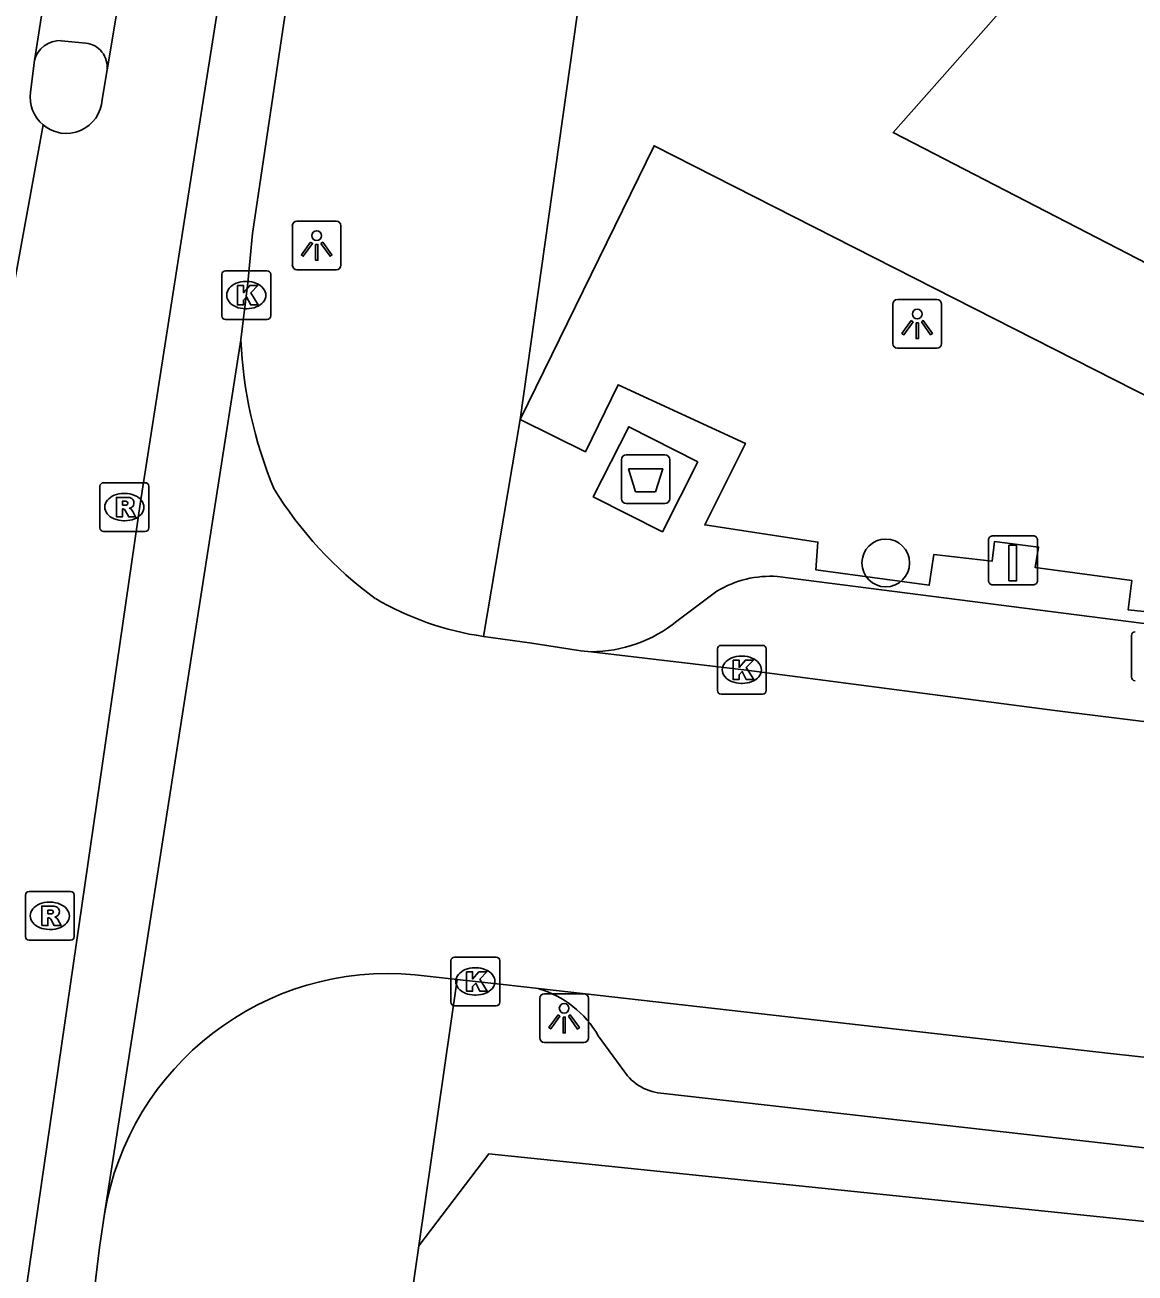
# Model space of a CAD drawing. Extents: x 160356 to 161355, y 381727 to 382845.
# Drawn here: x 160886.69 to 160909.43, y 382428.69 to 382454.27 of the extents above; entities that cross this region are included whole.
import ezdxf

# ---------------------------------------------------------------- set-up
doc = ezdxf.new("R2010")
doc.units = 0
for name, color, linetype in [('IMGEO_Afval_apart_plaats', 7, 'Continuous'), ('IMGEO_Boom', 7, 'Continuous'), ('IMGEO_Kolk', 7, 'Continuous'), ('IMGEO_Laadpaal', 7, 'Continuous'), ('IMGEO_Lichtpunt', 7, 'Continuous'), ('IMGEO_Rijbaan_lokaal_gesloten', 7, 'Continuous'), ('IMGEO_Rijbaan_lokaal_open', 7, 'Continuous'), ('IMGEO_Rioolput', 7, 'Continuous'), ('IMGEO_Voetpad_gesloten', 7, 'Continuous'), ('IMGEO_Voetpad_open', 7, 'Continuous')]:
    doc.layers.add(name, color=color, linetype=linetype)

msp = doc.modelspace()

# ---------------------------------------------------------------- linework, layer by layer
at = {"layer": 'IMGEO_Afval_apart_plaats'}
for p, q in [((160899.013, 382445.458), (160899.803, 382445.458)), ((160899.803, 382445.458), (160899.013, 382445.458)), ((160898.913, 382444.558), (160898.913, 382445.358)), ((160898.913, 382445.358), (160898.913, 382444.558)), ((160899.903, 382445.358), (160899.903, 382444.558)), ((160899.903, 382444.558), (160899.903, 382445.358)), ((160899.803, 382444.458), (160899.013, 382444.458)), ((160899.013, 382444.458), (160899.803, 382444.458))]:
    msp.add_line(p, q, dxfattribs=at)
msp.add_lwpolyline([(160899.056, 382445.172), (160899.76, 382445.172), (160899.611, 382444.702), (160899.205, 382444.702), (160899.056, 382445.172)], dxfattribs=at)
for centre, start, end in [((160899.013, 382445.358), 90, 180), ((160899.013, 382445.358), 90, 180), ((160899.803, 382445.358), 0, 90), ((160899.803, 382445.358), 360, 90), ((160899.013, 382444.558), 180, 270), ((160899.013, 382444.558), 180, 270), ((160899.803, 382444.558), 270, 0), ((160899.803, 382444.558), 270, 0)]:
    msp.add_arc(centre, 0.1, start, end, dxfattribs=at)
at = {"layer": 'IMGEO_Boom'}
msp.add_circle((160904.329, 382443.242), 0.489, dxfattribs=at)
at = {"layer": 'IMGEO_Kolk'}
for p, q in [((160890.727, 382448.306), (160890.727, 382449.158)), ((160890.802, 382449.232), (160891.654, 382449.232)), ((160891.215, 382449.012), (160891.24, 382449.012)), ((160891.728, 382449.158), (160891.728, 382448.306)), ((160891.238, 382448.452), (160891.213, 382448.452)), ((160891.654, 382448.232), (160890.802, 382448.232)), ((160900.879, 382440.627), (160900.879, 382441.479)), ((160900.954, 382441.553), (160901.806, 382441.553)), ((160901.367, 382441.333), (160901.392, 382441.333)), ((160901.88, 382441.479), (160901.88, 382440.627)), ((160901.39, 382440.773), (160901.365, 382440.773)), ((160901.806, 382440.553), (160900.954, 382440.553)), ((160895.421, 382434.239), (160895.421, 382435.091)), ((160895.496, 382435.165), (160896.348, 382435.165)), ((160895.909, 382434.945), (160895.934, 382434.945)), ((160896.422, 382435.091), (160896.422, 382434.239)), ((160895.932, 382434.385), (160895.907, 382434.385)), ((160896.348, 382434.165), (160895.496, 382434.165))]:
    msp.add_line(p, q, dxfattribs=at)
for points in [[(160890.727, 382448.306), (160890.727, 382449.158)], [(160890.802, 382449.232), (160891.654, 382449.232)], [(160891.728, 382449.158), (160891.728, 382448.306)], [(160891.048, 382448.932), (160891.171, 382448.932), (160891.171, 382448.781), (160891.301, 382448.932), (160891.465, 382448.932), (160891.319, 382448.781), (160891.472, 382448.532), (160891.32, 382448.532), (160891.235, 382448.696), (160891.171, 382448.629), (160891.171, 382448.532), (160891.048, 382448.532), (160891.048, 382448.932)], [(160891.654, 382448.232), (160890.802, 382448.232)], [(160900.879, 382440.627), (160900.879, 382441.479)], [(160900.954, 382441.553), (160901.806, 382441.553)], [(160901.88, 382441.479), (160901.88, 382440.627)], [(160901.2, 382441.253), (160901.323, 382441.253), (160901.323, 382441.102), (160901.453, 382441.253), (160901.617, 382441.253), (160901.471, 382441.102), (160901.624, 382440.853), (160901.472, 382440.853), (160901.387, 382441.017), (160901.323, 382440.95), (160901.323, 382440.853), (160901.2, 382440.853), (160901.2, 382441.253)], [(160901.806, 382440.553), (160900.954, 382440.553)], [(160895.421, 382434.239), (160895.421, 382435.091)], [(160895.496, 382435.165), (160896.348, 382435.165)], [(160896.422, 382435.091), (160896.422, 382434.239)], [(160895.742, 382434.865), (160895.865, 382434.865), (160895.865, 382434.714), (160895.995, 382434.865), (160896.159, 382434.865), (160896.013, 382434.714), (160896.166, 382434.465), (160896.014, 382434.465), (160895.929, 382434.629), (160895.865, 382434.562), (160895.865, 382434.465), (160895.742, 382434.465), (160895.742, 382434.865)], [(160896.348, 382434.165), (160895.496, 382434.165)]]:
    msp.add_lwpolyline(points, dxfattribs=at)
for centre, start, end in [((160890.804, 382449.156), 91.552, 178.448), ((160890.804, 382449.156), 91.552, 178.448), ((160891.652, 382449.156), 1.552, 88.448), ((160891.652, 382449.156), 1.552, 88.448), ((160890.804, 382448.308), 181.552, 268.448), ((160890.804, 382448.308), 181.552, 268.448), ((160891.652, 382448.308), 271.552, 358.448), ((160891.652, 382448.308), 271.552, 358.448), ((160900.956, 382441.477), 91.552, 178.448), ((160900.956, 382441.477), 91.552, 178.448), ((160901.804, 382441.477), 1.552, 88.448), ((160901.804, 382441.477), 1.552, 88.448), ((160900.956, 382440.629), 181.552, 268.448), ((160900.956, 382440.629), 181.552, 268.448), ((160901.804, 382440.629), 271.552, 358.448), ((160901.804, 382440.629), 271.552, 358.448), ((160895.498, 382435.089), 91.552, 178.448), ((160895.498, 382435.089), 91.552, 178.448), ((160896.346, 382435.089), 1.552, 88.448), ((160896.346, 382435.089), 1.552, 88.448), ((160895.498, 382434.241), 181.552, 268.448), ((160895.498, 382434.241), 181.552, 268.448), ((160896.346, 382434.241), 271.552, 358.448), ((160896.346, 382434.241), 271.552, 358.448)]:
    msp.add_arc(centre, 0.0765, start, end, dxfattribs=at)
for centre, major_axis, ratio, start_param, end_param in [((160891.214, 382448.732), (-0.387, 0.002), 0.722429, 4.712389, 7.853982), ((160891.239, 382448.732), (-0.39, 0.002), 0.717154, 1.570796, 4.712389), ((160901.366, 382441.053), (-0.387, 0.002), 0.722429, 4.712389, 7.853982), ((160901.391, 382441.053), (-0.39, 0.002), 0.717154, 1.570796, 4.712389), ((160895.908, 382434.665), (-0.387, 0.002), 0.722429, 4.712389, 7.853982), ((160895.933, 382434.665), (-0.39, 0.002), 0.717154, 1.570796, 4.712389)]:
    msp.add_ellipse(centre, major_axis=major_axis, ratio=ratio, start_param=start_param, end_param=end_param, dxfattribs=at)
at = {"layer": 'IMGEO_Laadpaal'}
for p, q in [((160906.435, 382443.712), (160906.435, 382442.871)), ((160906.435, 382443.712), (160906.435, 382442.871)), ((160907.351, 382443.796), (160906.51, 382443.796)), ((160907.351, 382443.796), (160906.51, 382443.796)), ((160907.435, 382442.88), (160907.435, 382443.721)), ((160907.435, 382442.88), (160907.435, 382443.721)), ((160906.519, 382442.796), (160907.36, 382442.796)), ((160906.519, 382442.796), (160907.36, 382442.796))]:
    msp.add_line(p, q, dxfattribs=at)
msp.add_lwpolyline([(160906.85, 382443.609), (160907.01, 382443.609), (160907.01, 382442.876), (160906.85, 382442.876), (160906.85, 382443.609)], dxfattribs=at)
for centre, start, end in [((160906.513, 382443.718), 92.4484, 184.2845), ((160906.513, 382443.718), 92.4484, 184.2845), ((160907.357, 382443.718), 2.4484, 94.2845), ((160907.357, 382443.718), 2.4484, 94.2845), ((160906.513, 382442.874), 182.4484, 274.2845), ((160906.513, 382442.874), 182.4484, 274.2845), ((160907.357, 382442.874), 272.4484, 4.2845), ((160907.357, 382442.874), 272.4484, 4.2845)]:
    msp.add_arc(centre, 0.0779, start, end, dxfattribs=at)
at = {"layer": 'IMGEO_Lichtpunt'}
for p, q in [((160892.172, 382450.154), (160892.172, 382449.347)), ((160892.172, 382450.154), (160892.172, 382449.347)), ((160893.074, 382450.249), (160892.266, 382450.249)), ((160893.074, 382450.249), (160892.266, 382450.249)), ((160893.168, 382449.347), (160893.168, 382450.154)), ((160893.168, 382449.347), (160893.168, 382450.154)), ((160892.266, 382449.253), (160893.074, 382449.253)), ((160892.266, 382449.253), (160893.074, 382449.253)), ((160904.474, 382448.546), (160904.474, 382447.739)), ((160904.474, 382448.546), (160904.474, 382447.739)), ((160905.376, 382448.641), (160904.568, 382448.641)), ((160905.376, 382448.641), (160904.568, 382448.641)), ((160905.47, 382447.739), (160905.47, 382448.546)), ((160905.47, 382447.739), (160905.47, 382448.546)), ((160904.568, 382447.645), (160905.376, 382447.645)), ((160904.568, 382447.645), (160905.376, 382447.645)), ((160897.241, 382434.317), (160897.241, 382433.51)), ((160897.241, 382434.317), (160897.241, 382433.51)), ((160898.143, 382434.412), (160897.335, 382434.412)), ((160898.143, 382434.412), (160897.335, 382434.412)), ((160898.237, 382433.51), (160898.237, 382434.317)), ((160898.237, 382433.51), (160898.237, 382434.317)), ((160897.335, 382433.416), (160898.143, 382433.416)), ((160897.335, 382433.416), (160898.143, 382433.416))]:
    msp.add_line(p, q, dxfattribs=at)
for points in [[(160892.546, 382449.818), (160892.585, 382449.79), (160892.397, 382449.528), (160892.359, 382449.555), (160892.546, 382449.818)], [(160892.758, 382449.79), (160892.796, 382449.817), (160892.983, 382449.555), (160892.944, 382449.527), (160892.758, 382449.79)], [(160892.648, 382449.77), (160892.695, 382449.77), (160892.695, 382449.448), (160892.648, 382449.448), (160892.648, 382449.77)], [(160904.848, 382448.21), (160904.887, 382448.182), (160904.699, 382447.92), (160904.661, 382447.947), (160904.848, 382448.21)], [(160904.95, 382448.162), (160904.997, 382448.162), (160904.997, 382447.84), (160904.95, 382447.84), (160904.95, 382448.162)], [(160905.06, 382448.182), (160905.098, 382448.209), (160905.285, 382447.947), (160905.246, 382447.919), (160905.06, 382448.182)], [(160897.615, 382433.981), (160897.654, 382433.953), (160897.466, 382433.691), (160897.428, 382433.718), (160897.615, 382433.981)], [(160897.717, 382433.933), (160897.764, 382433.933), (160897.764, 382433.611), (160897.717, 382433.611), (160897.717, 382433.933)], [(160897.827, 382433.953), (160897.865, 382433.98), (160898.052, 382433.718), (160898.013, 382433.69), (160897.827, 382433.953)]]:
    msp.add_lwpolyline(points, dxfattribs=at)
for centre in [(160892.671, 382449.952), (160904.973, 382448.344), (160897.74, 382434.115)]:
    msp.add_circle(centre, 0.0994, dxfattribs=at)
for centre, start, end in [((160892.266, 382450.154), 90, 180), ((160892.266, 382450.154), 90, 180), ((160893.074, 382450.154), 0, 90), ((160893.074, 382450.154), 0, 90), ((160892.266, 382449.347), 180, 270), ((160892.266, 382449.347), 180, 270), ((160893.074, 382449.347), 270, 0), ((160893.074, 382449.347), 270, 360), ((160904.568, 382448.546), 90, 180), ((160904.568, 382448.546), 90, 180), ((160905.376, 382448.546), 0, 90), ((160905.376, 382448.546), 0, 90), ((160904.568, 382447.739), 180, 270), ((160904.568, 382447.739), 180, 270), ((160905.376, 382447.739), 270, 0), ((160905.376, 382447.739), 270, 360), ((160897.335, 382434.317), 90, 180), ((160897.335, 382434.317), 90, 180), ((160898.143, 382434.317), 0, 90), ((160898.143, 382434.317), 0, 90), ((160897.335, 382433.51), 180, 270), ((160897.335, 382433.51), 180, 270), ((160898.143, 382433.51), 270, 0), ((160898.143, 382433.51), 270, 360)]:
    msp.add_arc(centre, 0.0946, start, end, dxfattribs=at)
at = {"layer": 'IMGEO_Rijbaan_lokaal_gesloten'}
for points in [[(160908.748, 382586.303), (160907.994, 382582.53), (160905.633, 382566.169), (160902.092, 382536.989), (160901.158, 382529.153), (160899.617, 382517.022), (160897.813, 382502.989), (160895.895, 382489.251), (160892.108, 382463.874), (160890.141, 382451.415), (160889.059, 382444.497), (160885.584, 382420.595), (160883.453, 382405.054), (160882.6, 382398.989), (160881.485, 382391.022), (160880.076, 382382.874), (160879.223, 382378.677), (160878.01, 382373.759), (160876.305, 382367.268), (160874.812, 382362.252)], [(160892.418, 382456.79), (160892.217, 382455.785), (160891.354, 382449.993), (160891.257, 382448.985), (160891.119, 382447.814)], [(160886.888, 382453.538), (160887.226, 382455.684)], [(160888.376, 382453.349), (160888.738, 382455.514)], [(160886.811, 382452.89), (160886.888, 382453.538)], [(160888.276, 382452.743), (160888.376, 382453.349)], [(160871.549, 382363.225), (160872.864, 382367.516), (160875.093, 382376.203), (160878.093, 382391.995), (160879.468, 382401.203), (160881.177, 382413.62), (160883.781, 382431.953), (160885.906, 382445.891), (160887.065, 382452.22)], [(160891.119, 382447.814), (160888.323, 382429.899)], [(160888.323, 382429.899), (160888.221, 382429.209), (160887.753, 382425.309), (160885.402, 382408.232)]]:
    msp.add_lwpolyline(points, dxfattribs=at)
for centre, radius, start, end in [((160887.539, 382452.783), 0.736, 171.6437, 229.8802), ((160887.54, 382452.783), 0.737, 229.8517, 356.8649)]:
    msp.add_arc(centre, radius, start, end, dxfattribs=at)
at = {"layer": 'IMGEO_Rijbaan_lokaal_open'}
for points in [[(160896.089, 382441.736), (160897.079, 382441.596), (160897.21, 382441.577), (160898.083, 382441.442), (160898.291, 382441.422)], [(160919.571, 382438.718), (160917.609, 382439.008), (160915.627, 382439.248), (160907.791, 382440.217), (160901.475, 382441.042), (160898.291, 382441.422)], [(160895.551, 382434.705), (160894.691, 382434.803)], [(160897.214, 382434.517), (160896.488, 382434.599), (160895.551, 382434.705)], [(160897.214, 382434.517), (160908.932, 382433.19), (160913.915, 382432.642), (160918.479, 382432.099), (160919.972, 382431.86)]]:
    msp.add_lwpolyline(points, dxfattribs=at)
for centre, radius, start, end in [((160900.198, 382448.22), 9.088, 182.5635, 202.3066), ((160898.526, 382448.893), 7.897, 211.465, 233.8905), ((160896.966, 382447.789), 6.116, 239.6132, 261.7584), ((160894.14, 382428.932), 5.897, 84.6367, 170.5631)]:
    msp.add_arc(centre, radius, start, end, dxfattribs=at)
at = {"layer": 'IMGEO_Rioolput'}
for p, q in [((160888.23, 382443.961), (160888.23, 382444.813)), ((160888.305, 382444.887), (160889.157, 382444.887)), ((160888.718, 382444.667), (160888.743, 382444.667)), ((160889.231, 382444.813), (160889.231, 382443.961)), ((160888.741, 382444.107), (160888.716, 382444.107)), ((160889.157, 382443.887), (160888.305, 382443.887)), ((160909.36, 382440.904), (160909.36, 382441.756)), ((160886.778, 382436.51), (160887.63, 382436.51)), ((160886.703, 382435.584), (160886.703, 382436.436)), ((160887.191, 382436.29), (160887.216, 382436.29)), ((160887.704, 382436.436), (160887.704, 382435.584)), ((160887.214, 382435.73), (160887.189, 382435.73)), ((160887.63, 382435.51), (160886.778, 382435.51))]:
    msp.add_line(p, q, dxfattribs=at)
for points in [[(160888.23, 382443.961), (160888.23, 382444.813)], [(160888.305, 382444.887), (160889.157, 382444.887)], [(160889.231, 382444.813), (160889.231, 382443.961)], [(160888.819, 382444.585), (160888.567, 382444.587), (160888.567, 382444.187)], [(160888.745, 382444.506), (160888.691, 382444.506), (160888.691, 382444.425)], [(160888.691, 382444.425), (160888.743, 382444.425)], [(160888.567, 382444.187), (160888.691, 382444.187), (160888.691, 382444.349), (160888.702, 382444.349)], [(160888.749, 382444.32), (160888.82, 382444.187), (160888.96, 382444.187), (160888.895, 382444.313)], [(160889.157, 382443.887), (160888.305, 382443.887)], [(160909.36, 382440.904), (160909.36, 382441.756)], [(160886.778, 382436.51), (160887.63, 382436.51)], [(160886.703, 382435.584), (160886.703, 382436.436)], [(160887.704, 382436.436), (160887.704, 382435.584)], [(160887.292, 382436.208), (160887.04, 382436.21), (160887.04, 382435.81)], [(160887.04, 382435.81), (160887.164, 382435.81), (160887.164, 382435.972), (160887.175, 382435.972)], [(160887.218, 382436.129), (160887.164, 382436.129), (160887.164, 382436.048)], [(160887.164, 382436.048), (160887.216, 382436.048)], [(160887.222, 382435.943), (160887.293, 382435.81), (160887.433, 382435.81), (160887.368, 382435.936)], [(160887.63, 382435.51), (160886.778, 382435.51)]]:
    msp.add_lwpolyline(points, dxfattribs=at)
for centre, radius, start, end in [((160888.307, 382444.811), 0.0765, 91.552, 178.448), ((160888.307, 382444.811), 0.0765, 91.552, 178.448), ((160889.155, 382444.811), 0.0765, 1.552, 88.448), ((160889.155, 382444.811), 0.0765, 1.552, 88.448), ((160888.727, 382444.614), 0.19, 274.7715, 282.9687), ((160888.751, 382444.41), 0.0964, 77.0061, 93.1865), ((160888.765, 382444.467), 0.0378, 276.6634, 79.6772), ((160888.818, 382444.475), 0.109, 350.3612, 89.416), ((160888.816, 382444.475), 0.112, 277.5842, 350.9817), ((160888.701, 382444.296), 0.0533, 26.0293, 88.6989), ((160888.8, 382444.26), 0.108, 29.5134, 73.7905), ((160888.307, 382443.963), 0.0765, 181.552, 268.448), ((160888.307, 382443.963), 0.0765, 181.552, 268.448), ((160889.155, 382443.963), 0.0765, 271.552, 358.448), ((160889.155, 382443.963), 0.0765, 271.552, 358.448), ((160909.437, 382441.754), 0.0765, 91.552, 178.448), ((160909.437, 382441.754), 0.0765, 91.552, 178.448), ((160909.437, 382440.906), 0.0765, 181.552, 268.448), ((160909.437, 382440.906), 0.0765, 181.552, 268.448), ((160886.78, 382436.434), 0.0765, 91.552, 178.448), ((160886.78, 382436.434), 0.0765, 91.552, 178.448), ((160887.628, 382436.434), 0.0765, 1.552, 88.448), ((160887.628, 382436.434), 0.0765, 1.552, 88.448), ((160887.174, 382435.919), 0.0533, 26.0293, 88.6989), ((160887.2, 382436.237), 0.19, 274.7715, 282.9687), ((160887.224, 382436.033), 0.0964, 77.0061, 93.1865), ((160887.238, 382436.09), 0.0378, 276.6634, 79.6772), ((160887.291, 382436.098), 0.109, 350.3612, 89.416), ((160887.289, 382436.098), 0.112, 277.5842, 350.9817), ((160887.273, 382435.883), 0.108, 29.5134, 73.7905), ((160886.78, 382435.586), 0.0765, 181.552, 268.448), ((160886.78, 382435.586), 0.0765, 181.552, 268.448), ((160887.628, 382435.586), 0.0765, 271.552, 358.448), ((160887.628, 382435.586), 0.0765, 271.552, 358.448)]:
    msp.add_arc(centre, radius, start, end, dxfattribs=at)
for centre, major_axis, ratio, start_param, end_param in [((160888.717, 382444.387), (-0.387, 0.002), 0.722429, 4.712389, 7.853982), ((160888.742, 382444.387), (-0.39, 0.002), 0.717154, 1.570796, 4.712389), ((160887.19, 382436.01), (-0.387, 0.002), 0.722429, 4.712389, 7.853982), ((160887.215, 382436.01), (-0.39, 0.002), 0.717154, 1.570796, 4.712389)]:
    msp.add_ellipse(centre, major_axis=major_axis, ratio=ratio, start_param=start_param, end_param=end_param, dxfattribs=at)
at = {"layer": 'IMGEO_Voetpad_gesloten'}
msp.add_lwpolyline([(160900.48, 382445.318), (160899.754, 382443.881), (160898.336, 382444.597), (160899.062, 382446.034), (160900.48, 382445.318)], dxfattribs=at)
at = {"layer": 'IMGEO_Voetpad_open'}
for points in [[(160896.839, 382446.183), (160898.803, 382460.149)], [(160905.24, 382455.698), (160906.592, 382454.452), (160904.48, 382452.066), (160922.851, 382442.573)], [(160887.438, 382453.947), (160887.939, 382453.897)], [(160896.839, 382446.183), (160899.584, 382451.793), (160917.208, 382442.826), (160916.797, 382441.995), (160911.91, 382442.543), (160911.82, 382442.014), (160909.297, 382442.281), (160909.369, 382442.886), (160907.39, 382443.148), (160907.46, 382443.568), (160906.556, 382443.679), (160906.51, 382443.282), (160905.31, 382443.413), (160905.221, 382442.785), (160902.893, 382443.102), (160902.937, 382443.671), (160900.619, 382444.022), (160901.455, 382445.693), (160898.846, 382446.895), (160898.176, 382445.52), (160896.839, 382446.183)], [(160896.089, 382441.736), (160896.839, 382446.183)], [(160902.113, 382442.964), (160916.755, 382441.088), (160917.394, 382440.598), (160918.151, 382439.601)], [(160900.05, 382442.046), (160900.871, 382442.662)], [(160895.551, 382434.705), (160894.761, 382429.245)], [(160898.966, 382432.832), (160898.44, 382433.552)], [(160917.308, 382430.389), (160899.782, 382432.369)], [(160981.996, 382396.364), (160920.092, 382427.927), (160914.362, 382428.677), (160913.551, 382429.345), (160896.195, 382431.129), (160894.761, 382429.245)], [(160894.761, 382429.245), (160891.566, 382407.153), (160890.782, 382401.963), (160887.151, 382382.179)]]:
    msp.add_lwpolyline(points, dxfattribs=at)
for centre, radius, start, end in [((160887.409, 382453.412), 0.536, 86.8523, 166.4194), ((160887.886, 382453.407), 0.493, 353.2653, 83.8755), ((160901.963, 382440.876), 2.094, 85.8938, 121.4394), ((160898.275, 382444.257), 2.835, 270.3154, 308.7486), ((160896.624, 382432.506), 2.095, 29.9352, 73.6513), ((160899.825, 382433.396), 1.028, 213.2713, 267.5874)]:
    msp.add_arc(centre, radius, start, end, dxfattribs=at)

doc.saveas('drawing.dxf')
